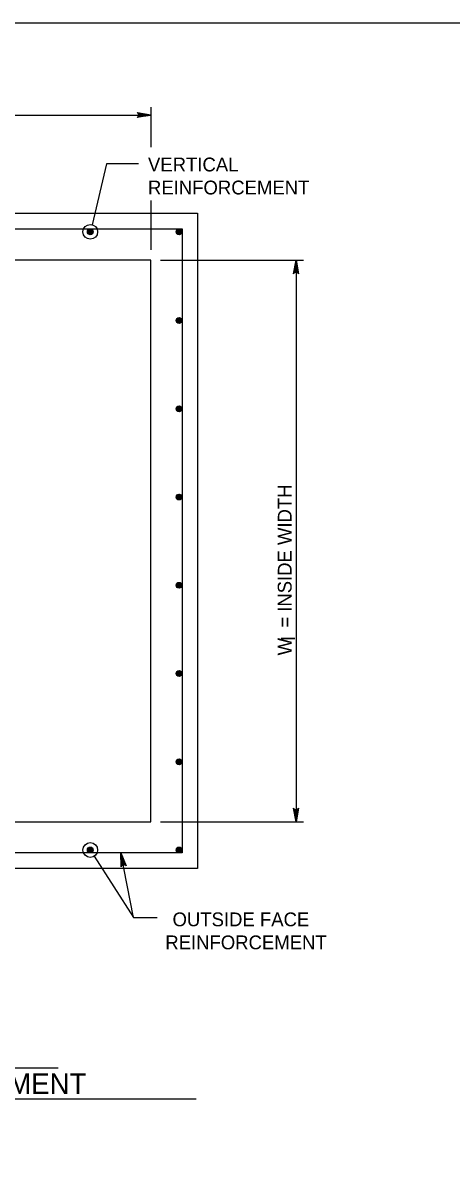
# Model space of a CAD drawing. Extents: x -6420 to 49575, y -4552 to 11624.
# Drawn here: x 2560 to 2865, y 6857 to 7677 of the extents above; entities that cross this region are included whole.
import ezdxf

# ---------------------------------------------------------------- set-up
doc = ezdxf.new("R2010")
doc.units = 0
doc.layers.add('1', color=7, linetype='Continuous')

msp = doc.modelspace()

# ---------------------------------------------------------------- linework, layer by layer
at = {"layer": '1'}
for p, q in [((2650.91, 7617.23), (2650.91, 7588.56)), ((2250.9, 7611.53), (2650.91, 7611.53)), ((2619.52, 7576.73), (2609.12, 7533.43)), ((2642.17, 7576.73), (2619.52, 7576.73)), ((2650.91, 7550.77), (2650.91, 7515.59)), ((2538.24, 7530.41), (2673.13, 7530.41)), ((2607.89, 7528.33), (2607.89, 7528.33)), ((2673.13, 7530.41), (2673.13, 7085.96)), ((2657.93, 7508.19), (2759.56, 7508.19)), ((2754.24, 7508.19), (2754.24, 7108.18)), ((2657.93, 7108.18), (2759.56, 7108.18)), ((2673.13, 7085.96), (2538.24, 7085.96)), ((2607.89, 7088.05), (2607.89, 7088.05)), ((2610.71, 7083.63), (2638.62, 7039.94)), ((2638.62, 7039.94), (2629.73, 7085.96)), ((2638.62, 7039.94), (2655.5, 7039.94)), ((2320.82, 6932.81), (2585.01, 6932.81)), ((2218.4, 6910.81), (2683.12, 6910.81))]:
    msp.add_line(p, q, dxfattribs=at)
for points in [[(4563.89, 5826.65), (4563.89, 7677.05), (1985.15, 7677.05), (1985.15, 5826.65), (4563.89, 5826.65), (4563.89, 5913.13), (3907.72, 5913.13), (3907.72, 6125.33), (4563.89, 6125.33), (4563.89, 6220.35), (3907.72, 6220.35), (3907.72, 5826.65), (4166.25, 5826.65), (4166.25, 5913.13), (4166.25, 5826.65), (4418.88, 5826.65), (4418.88, 5913.13), (4418.88, 5872.72), (4563.89, 5872.72)], [(2650.91, 7611.53), (2641.13, 7609.69), (2641.5, 7609.95), (2641.88, 7610.21), (2642.07, 7610.54), (2642.27, 7610.87), (2642.32, 7611.2), (2642.38, 7611.53), (2642.32, 7611.85), (2642.27, 7612.18), (2642.07, 7612.51), (2641.88, 7612.84), (2641.5, 7613.1), (2641.13, 7613.36), (2650.91, 7611.53), (2641.5, 7613.1), (2641.88, 7612.84), (2650.91, 7611.53), (2642.07, 7612.51), (2642.27, 7612.18), (2650.91, 7611.53), (2642.32, 7611.85), (2642.38, 7611.53), (2650.91, 7611.53), (2642.32, 7611.2), (2642.27, 7610.87), (2650.91, 7611.53), (2642.07, 7610.54), (2641.88, 7610.21), (2650.91, 7611.53), (2641.5, 7609.95)], [(2754.24, 7508.19), (2756.08, 7498.41), (2755.82, 7498.78), (2755.56, 7499.16), (2755.23, 7499.35), (2754.9, 7499.55), (2754.57, 7499.61), (2754.24, 7499.66), (2753.92, 7499.61), (2753.59, 7499.55), (2753.26, 7499.35), (2752.93, 7499.16), (2752.67, 7498.78), (2752.41, 7498.41), (2754.24, 7508.19), (2752.67, 7498.78), (2752.93, 7499.16), (2754.24, 7508.19), (2753.26, 7499.35), (2753.59, 7499.55), (2754.24, 7508.19), (2753.92, 7499.61), (2754.24, 7499.66), (2754.24, 7508.19), (2754.57, 7499.61), (2754.9, 7499.55), (2754.24, 7508.19), (2755.23, 7499.35), (2755.56, 7499.16), (2754.24, 7508.19), (2755.82, 7498.78)], [(2754.24, 7108.18), (2752.41, 7117.97), (2752.67, 7117.59), (2752.93, 7117.22), (2753.26, 7117.02), (2753.59, 7116.83), (2753.92, 7116.77), (2754.24, 7116.71), (2754.57, 7116.77), (2754.9, 7116.83), (2755.23, 7117.02), (2755.56, 7117.22), (2755.82, 7117.59), (2756.08, 7117.97), (2754.24, 7108.18), (2755.82, 7117.59), (2755.56, 7117.22), (2754.24, 7108.18), (2755.23, 7117.02), (2754.9, 7116.83), (2754.24, 7108.18), (2754.57, 7116.77), (2754.24, 7116.71), (2754.24, 7108.18), (2753.92, 7116.77), (2753.59, 7116.83), (2754.24, 7108.18), (2753.26, 7117.02), (2752.93, 7117.22), (2754.24, 7108.18), (2752.67, 7117.59)], [(2629.73, 7085.96), (2633.39, 7076.7), (2633.06, 7077.02), (2632.73, 7077.34), (2632.37, 7077.47), (2632.01, 7077.6), (2631.68, 7077.59), (2631.35, 7077.59), (2631.04, 7077.47), (2630.73, 7077.35), (2630.44, 7077.1), (2630.16, 7076.85), (2629.97, 7076.43), (2629.79, 7076.01), (2629.73, 7085.96), (2629.97, 7076.43), (2630.16, 7076.85), (2629.73, 7085.96), (2630.44, 7077.1), (2630.73, 7077.35), (2629.73, 7085.96), (2631.04, 7077.47), (2631.35, 7077.59), (2629.73, 7085.96), (2631.68, 7077.59), (2632.01, 7077.6), (2629.73, 7085.96), (2632.37, 7077.47), (2632.73, 7077.34), (2629.73, 7085.96), (2633.06, 7077.02)]]:
    msp.add_lwpolyline(points, dxfattribs=at)
for points in [[(2217.57, 7541.53), (2684.24, 7541.53), (2684.24, 7074.85), (2217.57, 7074.85)], [(2250.9, 7108.18), (2650.91, 7108.18), (2650.91, 7508.19), (2250.9, 7508.19)]]:
    msp.add_lwpolyline(points, close=True, dxfattribs=at)
for centre, radius in [((2607.89, 7528.33), 5.25), ((2607.89, 7528.33), 2.08), ((2607.89, 7528.33), 1.94), ((2607.89, 7528.33), 1.79), ((2607.89, 7528.33), 1.64), ((2607.89, 7528.33), 1.49), ((2607.89, 7528.33), 1.34), ((2607.89, 7528.33), 1.2), ((2607.89, 7528.33), 1.05), ((2607.89, 7528.33), 0.9), ((2607.89, 7528.33), 0.752), ((2607.89, 7528.33), 0.604), ((2607.89, 7528.33), 0.456), ((2607.89, 7528.33), 0.308), ((2607.89, 7528.33), 0.16), ((2671.04, 7528.33), 2.08), ((2671.04, 7528.33), 1.94), ((2671.04, 7528.33), 1.79), ((2671.04, 7528.33), 1.64), ((2671.04, 7528.33), 1.49), ((2671.04, 7528.33), 1.34), ((2671.04, 7528.33), 1.2), ((2671.04, 7528.33), 1.05), ((2671.04, 7528.33), 0.9), ((2671.04, 7528.33), 0.752), ((2671.04, 7528.33), 0.604), ((2671.04, 7528.33), 0.456), ((2671.04, 7528.33), 0.308), ((2671.04, 7528.33), 0.16), ((2671.04, 7465.17), 2.08), ((2671.04, 7465.17), 1.94), ((2671.04, 7465.17), 1.79), ((2671.04, 7465.17), 1.64), ((2671.04, 7465.17), 1.49), ((2671.04, 7465.17), 1.34), ((2671.04, 7465.17), 1.2), ((2671.04, 7465.17), 1.05), ((2671.04, 7465.17), 0.9), ((2671.04, 7465.17), 0.752), ((2671.04, 7465.17), 0.604), ((2671.04, 7465.17), 0.456), ((2671.04, 7465.17), 0.308), ((2671.04, 7465.17), 0.16), ((2671.04, 7402.32), 2.08), ((2671.04, 7402.32), 1.94), ((2671.04, 7402.32), 1.79), ((2671.04, 7402.32), 1.64), ((2671.04, 7402.32), 1.49), ((2671.04, 7402.32), 1.34), ((2671.04, 7402.32), 1.2), ((2671.04, 7402.32), 1.05), ((2671.04, 7402.32), 0.9), ((2671.04, 7402.32), 0.752), ((2671.04, 7402.32), 0.604), ((2671.04, 7402.32), 0.456), ((2671.04, 7402.32), 0.308), ((2671.04, 7402.32), 0.16), ((2671.04, 7339.46), 2.08), ((2671.04, 7339.46), 1.94), ((2671.04, 7339.46), 1.79), ((2671.04, 7339.46), 1.64), ((2671.04, 7339.46), 1.49), ((2671.04, 7339.46), 1.34), ((2671.04, 7339.46), 1.2), ((2671.04, 7339.46), 1.05), ((2671.04, 7339.46), 0.9), ((2671.04, 7339.46), 0.752), ((2671.04, 7339.46), 0.604), ((2671.04, 7339.46), 0.456), ((2671.04, 7339.46), 0.308), ((2671.04, 7339.46), 0.16), ((2671.04, 7276.61), 2.08), ((2671.04, 7276.61), 1.94), ((2671.04, 7276.61), 1.79), ((2671.04, 7276.61), 1.64), ((2671.04, 7276.61), 1.49), ((2671.04, 7276.61), 1.34), ((2671.04, 7276.61), 1.2), ((2671.04, 7276.61), 1.05), ((2671.04, 7276.61), 0.9), ((2671.04, 7276.61), 0.752), ((2671.04, 7276.61), 0.604), ((2671.04, 7276.61), 0.456), ((2671.04, 7276.61), 0.308), ((2671.04, 7276.61), 0.16), ((2671.04, 7213.76), 2.08), ((2671.04, 7213.76), 1.94), ((2671.04, 7213.76), 1.79), ((2671.04, 7213.76), 1.64), ((2671.04, 7213.76), 1.49), ((2671.04, 7213.76), 1.34), ((2671.04, 7213.76), 1.2), ((2671.04, 7213.76), 1.05), ((2671.04, 7213.76), 0.9), ((2671.04, 7213.76), 0.752), ((2671.04, 7213.76), 0.604), ((2671.04, 7213.76), 0.456), ((2671.04, 7213.76), 0.308), ((2671.04, 7213.76), 0.16), ((2671.04, 7150.9), 2.08), ((2671.04, 7150.9), 1.94), ((2671.04, 7150.9), 1.79), ((2671.04, 7150.9), 1.64), ((2671.04, 7150.9), 1.49), ((2671.04, 7150.9), 1.34), ((2671.04, 7150.9), 1.2), ((2671.04, 7150.9), 1.05), ((2671.04, 7150.9), 0.9), ((2671.04, 7150.9), 0.752), ((2671.04, 7150.9), 0.604), ((2671.04, 7150.9), 0.456), ((2671.04, 7150.9), 0.308), ((2671.04, 7150.9), 0.16), ((2607.89, 7088.05), 5.25), ((2607.89, 7088.05), 2.08), ((2607.89, 7088.05), 1.94), ((2607.89, 7088.05), 1.79), ((2607.89, 7088.05), 1.64), ((2607.89, 7088.05), 1.49), ((2607.89, 7088.05), 1.34), ((2607.89, 7088.05), 1.2), ((2607.89, 7088.05), 1.05), ((2607.89, 7088.05), 0.9), ((2607.89, 7088.05), 0.752), ((2607.89, 7088.05), 0.604), ((2607.89, 7088.05), 0.456), ((2671.04, 7088.05), 2.08), ((2671.04, 7088.05), 1.94), ((2671.04, 7088.05), 1.79), ((2671.04, 7088.05), 1.64), ((2671.04, 7088.05), 1.49), ((2671.04, 7088.05), 1.34), ((2671.04, 7088.05), 1.2), ((2671.04, 7088.05), 1.05), ((2671.04, 7088.05), 0.9), ((2671.04, 7088.05), 0.752), ((2671.04, 7088.05), 0.604), ((2671.04, 7088.05), 0.456), ((2607.89, 7088.05), 0.308), ((2607.89, 7088.05), 0.16), ((2671.04, 7088.05), 0.308), ((2671.04, 7088.05), 0.16)]:
    msp.add_circle(centre, radius, dxfattribs=at)

# ---------------------------------------------------------------- texts
for s, height, p in [('VERTICAL', 9.843, (2648.92, 7571.37)), ('REINFORCEMENT', 9.8425, (2648.92, 7554.97)), ('OUTSIDE FACE', 9.8425, (2666.4, 7033.74)), ('REINFORCEMENT', 9.8425, (2661.25, 7017.34)), ('WITH OUTSIDE FACE REINFORCEMENT', 14.6898, (2227.56, 6914.25))]:
    msp.add_text(s, height=height, dxfattribs=at).set_placement(p)
for s, height, p in [('W  = INSIDE WIDTH', 9.8425, (2751.09, 7226.66)), ('I', 9.84, (2753.39, 7236.93))]:
    msp.add_text(s, height=height, rotation=90, dxfattribs=at).set_placement(p)

doc.saveas('drawing.dxf')
